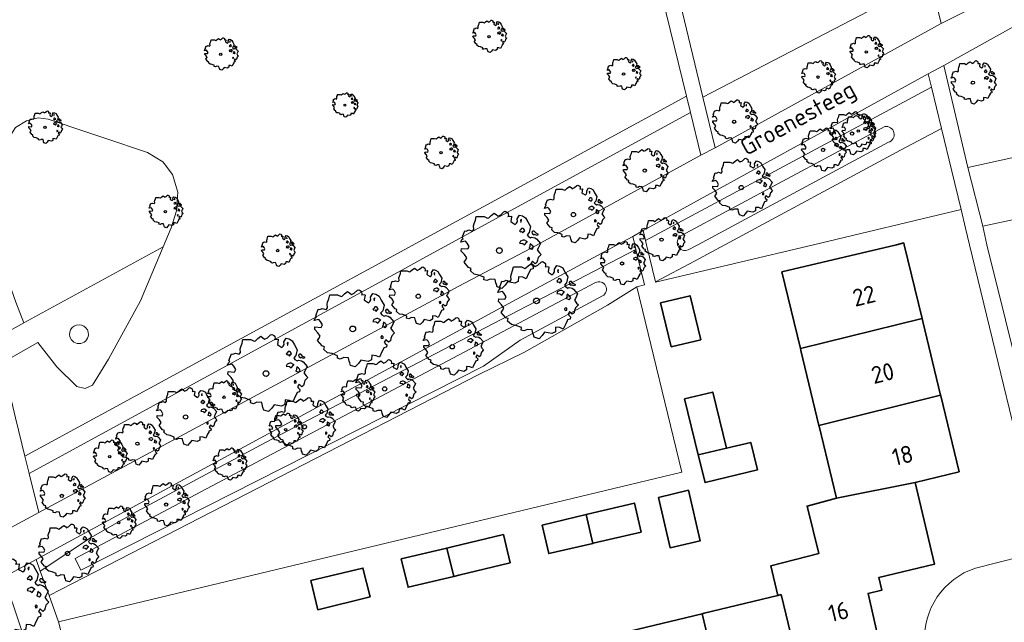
# Model space of a CAD drawing. Header units: metres. Extents: x 152391 to 157968, y 462336 to 467280.
# Tile 693 of 736: x 157218 to 157296, y 464470 to 464518. Entities that reach past the tile are written whole.
import ezdxf
from ezdxf.enums import TextEntityAlignment as Align

# ---------------------------------------------------------------- set-up
doc = ezdxf.new("R2010")
doc.units = ezdxf.units.M
doc.header["$LTSCALE"] = 0.75
doc.layers.get('0').update_dxf_attribs({"lineweight": 25})
for name, color, linetype, lineweight in [('B-GV-GR-BOOM-S', 252, 'Continuous', 25), ('B-WE-GR-BEPLANTING_CULTUUR_BODEMBEDEKKER-GV', 251, 'Continuous', 18), ('B-WE-GR-BEPLANTING_CULTUUR_BOSPLANTSOEN-GV', 251, 'Continuous', 18), ('B-WE-GR-BEPLANTING_CULTUUR_HEESTERS-GV', 251, 'Continuous', 18), ('B-WE-GR-BEPLANTING_CULTUUR_ROOS-GV', 251, 'Continuous', 18), ('B-WE-GR-GROENVOORZIENING-GV', 251, 'Continuous', 18), ('B-WE-GR-HAAG-GV', 251, 'Continuous', 13), ('B-WE-GW-TALUD_KRUIN-G', 251, 'Continuous', 18), ('B-WE-OG-BEBOUWING-GV', 6, 'Continuous', 35), ('B-WE-OG-BEBOUWING-T18', 1, 'Continuous', 18), ('B-WE-OG-TERREIN_CULTUURSCHEIDING-GV', 251, 'Continuous', 18), ('B-WE-OG-TOPOGRAFIE-T18', 1, 'Continuous', 18), ('B-WE-OG-WATER-GV', 251, 'Continuous', 18), ('B-WE-OG-WATER_SLOOT-GV', 251, 'Continuous', 18), ('B-WE-VH-VERHARDING_BETONSTRAATSTEEN-GV', 251, 'Continuous', 18), ('B-WE-VH-VERHARDING_STRAATBAKSTEEN-GV', 251, 'Continuous', 18), ('B-WE-VH-VERHARDING_TEGEL-GV', 251, 'Continuous', 18)]:
    doc.layers.add(name, color=color, linetype=linetype, lineweight=lineweight)
doc.styles.add('NLCS-ISO-M750-T18', font='NLCS-ISO.ttf', dxfattribs={"height": 1.35})

# ---------------------------------------------------------------- blocks, each defined once
blk = doc.blocks.new('SGR-BOOM_0_10')
at = {"linetype": 'Continuous'}
for p, q in [((-0.591, 0.751), (-0.572, 0.843)), ((-0.572, 0.843), (-0.375, 0.843)), ((-0.375, 0.843), (-0.29, 0.806)), ((-0.29, 0.806), (-0.264, 0.815)), ((-0.264, 0.815), (-0.205, 0.871)), ((-0.205, 0.871), (-0.127, 0.926)), ((-0.127, 0.926), (-0.075, 0.889)), ((-0.075, 0.889), (-0.035, 0.852)), ((-0.035, 0.852), (0.037, 0.889)), ((0.037, 0.889), (0.115, 0.963)), ((0.115, 0.963), (0.148, 0.973)), ((0.148, 0.973), (0.187, 0.954)), ((0.187, 0.954), (0.22, 0.926)), ((0.226, 0.862), (0.213, 0.843)), ((0.213, 0.843), (0.298, 0.852)), ((0.22, 0.926), (0.226, 0.862)), ((0.305, 0.834), (0.285, 0.723)), ((0.298, 0.852), (0.305, 0.834)), ((0.442, 0.788), (0.501, 0.88)), ((0.449, 0.723), (0.442, 0.788)), ((0.501, 0.88), (0.573, 0.862)), ((0.573, 0.862), (0.652, 0.815)), ((0.652, 0.815), (0.704, 0.714)), ((-0.958, 0.206), (-0.932, 0.27)), ((-0.84, 0.233), (-0.958, 0.206)), ((-0.945, -0.016), (-0.938, 0.049)), ((-0.938, 0.049), (-0.781, 0.039)), ((-0.932, 0.27), (-0.899, 0.298)), ((-0.918, 0.326), (-0.86, 0.492)), ((-0.899, 0.298), (-0.918, 0.326)), ((-0.86, 0.492), (-0.82, 0.483)), ((-0.801, 0.187), (-0.84, 0.233)), ((-0.82, 0.483), (-0.755, 0.511)), ((-0.748, 0.104), (-0.801, 0.187)), ((-0.781, 0.039), (-0.748, 0.104)), ((-0.755, 0.511), (-0.663, 0.483)), ((-0.663, 0.483), (-0.631, 0.52)), ((-0.637, 0.612), (-0.624, 0.668)), ((-0.631, 0.52), (-0.637, 0.612)), ((-0.624, 0.668), (-0.591, 0.751)), ((0.285, 0.723), (0.318, 0.695)), ((0.318, 0.695), (0.39, 0.649)), ((0.39, 0.649), (0.423, 0.677)), ((0.423, 0.677), (0.449, 0.723)), ((0.527, 0.511), (0.501, 0.492)), ((0.501, 0.492), (0.521, 0.464)), ((0.521, 0.233), (0.501, 0.187)), ((0.501, 0.187), (0.58, 0.178)), ((0.547, 0.769), (0.521, 0.751)), ((0.521, 0.751), (0.534, 0.705)), ((0.521, 0.464), (0.553, 0.474)), ((0.593, 0.261), (0.521, 0.233)), ((0.547, 0.547), (0.527, 0.511)), ((0.534, 0.705), (0.54, 0.695)), ((0.54, 0.714), (0.547, 0.769)), ((0.58, 0.547), (0.547, 0.547)), ((0.553, 0.474), (0.58, 0.437)), ((0.606, 0.529), (0.58, 0.547)), ((0.58, 0.437), (0.606, 0.474)), ((0.58, 0.178), (0.625, 0.141)), ((0.625, 0.261), (0.593, 0.261)), ((0.632, 0.492), (0.606, 0.529)), ((0.606, 0.474), (0.632, 0.492)), ((0.684, 0.224), (0.625, 0.261)), ((0.625, 0.141), (0.678, 0.206)), ((0.678, 0.206), (0.697, 0.233)), ((0.743, 0.446), (0.691, 0.39)), ((0.691, 0.39), (0.717, 0.353)), ((0.704, 0.714), (0.776, 0.594)), ((0.717, 0.353), (0.776, 0.316)), ((0.756, 0.104), (0.737, 0.058)), ((0.806, 0.027), (0.737, 0.058)), ((0.776, 0.594), (0.743, 0.446)), ((0.763, 0.169), (0.756, 0.132)), ((0.756, 0.132), (0.756, 0.104)), ((0.802, 0.132), (0.763, 0.169)), ((0.776, 0.316), (0.809, 0.335)), ((0.828, 0.113), (0.802, 0.132)), ((0.806, 0.027), (0.848, 0.076)), ((0.828, 0.483), (0.809, 0.455)), ((0.809, 0.455), (0.822, 0.418)), ((0.809, 0.335), (0.881, 0.316)), ((0.822, 0.418), (0.861, 0.39)), ((0.867, 0.483), (0.828, 0.483)), ((0.848, 0.076), (0.828, 0.113)), ((0.861, 0.409), (0.92, 0.381)), ((0.861, 0.39), (0.867, 0.409)), ((0.913, 0.427), (0.867, 0.483)), ((0.881, 0.316), (0.92, 0.289)), ((0.972, 0.4), (0.913, 0.427)), ((0.92, 0.381), (0.972, 0.4)), ((0.92, 0.289), (1.018, 0.178)), ((0.966, 0.058), (0.939, 0.021)), ((0.939, 0.021), (0.992, -0.053)), ((1.018, 0.178), (0.966, 0.058)), ((-0.866, -0.099), (-0.945, -0.016)), ((-0.873, -0.284), (-0.84, -0.238)), ((-0.761, -0.423), (-0.873, -0.284)), ((-0.807, -0.182), (-0.866, -0.099)), ((-0.84, -0.238), (-0.807, -0.182)), ((-0.703, -0.441), (-0.761, -0.423)), ((-0.716, -0.506), (-0.703, -0.441)), ((-0.624, -0.589), (-0.716, -0.506)), ((-0.513, -0.608), (-0.624, -0.589)), ((-0.375, -0.663), (-0.513, -0.608)), ((-0.382, -0.728), (-0.375, -0.663)), ((-0.31, -0.746), (-0.382, -0.728)), ((-0.225, -0.709), (-0.31, -0.746)), ((-0.107, -0.718), (-0.225, -0.709)), ((-0.088, -0.802), (-0.107, -0.718)), ((0.468, -0.765), (0.383, -0.811)), ((0.475, -0.654), (0.468, -0.765)), ((0.58, -0.663), (0.475, -0.654)), ((0.665, -0.7), (0.58, -0.663)), ((0.724, -0.571), (0.665, -0.7)), ((0.724, -0.164), (0.697, -0.201)), ((0.697, -0.201), (0.704, -0.238)), ((0.71, -0.238), (0.75, -0.229)), ((0.75, -0.192), (0.724, -0.164)), ((0.763, -0.497), (0.724, -0.571)), ((0.75, -0.229), (0.75, -0.192)), ((0.769, -0.469), (0.763, -0.497)), ((0.835, -0.45), (0.769, -0.469)), ((0.822, -0.266), (0.782, -0.33)), ((0.782, -0.33), (0.802, -0.358)), ((0.802, -0.358), (0.841, -0.395)), ((0.887, -0.33), (0.822, -0.266)), ((0.841, -0.395), (0.835, -0.45)), ((0.933, -0.293), (0.887, -0.33)), ((0.946, -0.238), (0.933, -0.293)), ((0.966, -0.173), (0.946, -0.238)), ((1.038, -0.099), (0.966, -0.173)), ((0.992, -0.053), (1.038, -0.099)), ((-0.075, -0.839), (-0.088, -0.802)), ((-0.055, -0.903), (-0.075, -0.839)), ((0.063, -0.94), (-0.055, -0.903)), ((0.141, -0.857), (0.063, -0.94)), ((0.2, -0.774), (0.141, -0.857)), ((0.383, -0.811), (0.2, -0.774))]:
    blk.add_line(p, q, dxfattribs=at)
blk.add_circle((0, 0), 0.0711, dxfattribs=at)
blk = doc.blocks.new('SGR-BOOM_21_30')
at = {"linetype": 'Continuous'}
for p, q in [((-0.47, 1.45), (-0.365, 1.548)), ((-0.365, 1.548), (-0.226, 1.647)), ((-0.226, 1.647), (-0.133, 1.581)), ((-0.133, 1.581), (-0.063, 1.515)), ((-0.063, 1.515), (0.065, 1.581)), ((0.065, 1.581), (0.205, 1.712)), ((0.205, 1.712), (0.263, 1.729)), ((0.263, 1.729), (0.333, 1.696)), ((0.333, 1.696), (0.391, 1.647)), ((0.391, 1.647), (0.402, 1.532)), ((0.786, 1.4), (0.891, 1.565)), ((0.891, 1.565), (1.019, 1.532)), ((-1.633, 0.579), (-1.528, 0.875)), ((-1.528, 0.875), (-1.458, 0.858)), ((-1.458, 0.858), (-1.342, 0.908)), ((-1.342, 0.908), (-1.179, 0.858)), ((-1.179, 0.858), (-1.121, 0.924)), ((-1.133, 1.088), (-1.109, 1.187)), ((-1.121, 0.924), (-1.133, 1.088)), ((-1.109, 1.187), (-1.051, 1.335)), ((-1.051, 1.335), (-1.016, 1.499)), ((-1.016, 1.499), (-0.668, 1.499)), ((-0.668, 1.499), (-0.516, 1.433)), ((-0.516, 1.433), (-0.47, 1.45)), ((0.402, 1.532), (0.379, 1.499)), ((0.379, 1.499), (0.53, 1.515)), ((0.542, 1.483), (0.507, 1.285)), ((0.507, 1.285), (0.565, 1.236)), ((0.53, 1.515), (0.542, 1.483)), ((0.565, 1.236), (0.693, 1.154)), ((0.693, 1.154), (0.751, 1.203)), ((0.751, 1.203), (0.798, 1.285)), ((0.798, 1.285), (0.786, 1.4)), ((0.937, 0.908), (0.891, 0.875)), ((0.891, 0.875), (0.926, 0.825)), ((0.972, 1.368), (0.926, 1.335)), ((0.926, 1.335), (0.949, 1.253)), ((0.926, 0.825), (0.984, 0.842)), ((0.972, 0.973), (0.937, 0.908)), ((0.949, 1.253), (0.961, 1.236)), ((0.961, 1.269), (0.972, 1.368)), ((1.03, 0.973), (0.972, 0.973)), ((0.984, 0.842), (1.03, 0.776)), ((1.019, 1.532), (1.158, 1.45)), ((1.077, 0.94), (1.03, 0.973)), ((1.03, 0.776), (1.077, 0.842)), ((1.124, 0.875), (1.077, 0.94)), ((1.077, 0.842), (1.124, 0.875)), ((1.158, 1.45), (1.251, 1.269)), ((1.321, 0.793), (1.228, 0.694)), ((1.251, 1.269), (1.379, 1.055)), ((1.379, 1.055), (1.321, 0.793)), ((1.472, 0.858), (1.438, 0.809)), ((1.438, 0.809), (1.461, 0.743)), ((1.542, 0.858), (1.472, 0.858)), ((1.624, 0.76), (1.542, 0.858)), ((-1.703, 0.365), (-1.656, 0.48)), ((-1.493, 0.415), (-1.703, 0.365)), ((-1.679, -0.029), (-1.668, 0.086)), ((-1.668, 0.086), (-1.389, 0.07)), ((-1.656, 0.48), (-1.598, 0.53)), ((-1.598, 0.53), (-1.633, 0.579)), ((-1.423, 0.333), (-1.493, 0.415)), ((-1.33, 0.185), (-1.423, 0.333)), ((-1.389, 0.07), (-1.33, 0.185)), ((0.926, 0.415), (0.891, 0.333)), ((0.891, 0.333), (1.03, 0.316)), ((1.054, 0.464), (0.926, 0.415)), ((1.03, 0.316), (1.112, 0.251)), ((1.112, 0.464), (1.054, 0.464)), ((1.217, 0.398), (1.112, 0.464)), ((1.112, 0.251), (1.205, 0.365)), ((1.205, 0.365), (1.24, 0.415)), ((1.228, 0.694), (1.275, 0.628)), ((1.275, 0.628), (1.379, 0.563)), ((1.344, 0.185), (1.31, 0.103)), ((1.434, 0.049), (1.31, 0.103)), ((1.356, 0.3), (1.344, 0.234)), ((1.344, 0.234), (1.344, 0.185)), ((1.426, 0.234), (1.356, 0.3)), ((1.379, 0.563), (1.438, 0.595)), ((1.472, 0.201), (1.426, 0.234)), ((1.434, 0.049), (1.507, 0.136)), ((1.438, 0.595), (1.565, 0.563)), ((1.461, 0.743), (1.531, 0.694)), ((1.507, 0.136), (1.472, 0.201)), ((1.531, 0.727), (1.635, 0.678)), ((1.531, 0.694), (1.542, 0.727)), ((1.565, 0.563), (1.635, 0.513)), ((1.728, 0.71), (1.624, 0.76)), ((1.635, 0.678), (1.728, 0.71)), ((1.635, 0.513), (1.81, 0.316)), ((1.717, 0.103), (1.67, 0.037)), ((1.67, 0.037), (1.763, -0.094)), ((1.81, 0.316), (1.717, 0.103)), ((-1.54, -0.177), (-1.679, -0.029)), ((-1.551, -0.505), (-1.493, -0.423)), ((-1.354, -0.752), (-1.551, -0.505)), ((-1.435, -0.324), (-1.54, -0.177)), ((-1.493, -0.423), (-1.435, -0.324)), ((-1.249, -0.784), (-1.354, -0.752)), ((1.286, -0.292), (1.24, -0.357)), ((1.24, -0.357), (1.251, -0.423)), ((1.263, -0.423), (1.333, -0.407)), ((1.333, -0.341), (1.286, -0.292)), ((1.333, -0.407), (1.333, -0.341)), ((1.461, -0.472), (1.391, -0.587)), ((1.391, -0.587), (1.426, -0.637)), ((1.426, -0.637), (1.496, -0.702)), ((1.577, -0.587), (1.461, -0.472)), ((1.496, -0.702), (1.484, -0.801)), ((1.658, -0.522), (1.577, -0.587)), ((1.682, -0.423), (1.658, -0.522)), ((1.717, -0.308), (1.682, -0.423)), ((1.845, -0.177), (1.717, -0.308)), ((1.763, -0.094), (1.845, -0.177)), ((-1.272, -0.899), (-1.249, -0.784)), ((-1.109, -1.047), (-1.272, -0.899)), ((-0.912, -1.08), (-1.109, -1.047)), ((-0.668, -1.179), (-0.912, -1.08)), ((-0.679, -1.294), (-0.668, -1.179)), ((-0.551, -1.326), (-0.679, -1.294)), ((-0.4, -1.261), (-0.551, -1.326)), ((-0.191, -1.277), (-0.4, -1.261)), ((-0.156, -1.425), (-0.191, -1.277)), ((-0.133, -1.491), (-0.156, -1.425)), ((-0.098, -1.606), (-0.133, -1.491)), ((0.251, -1.524), (0.112, -1.671)), ((0.356, -1.376), (0.251, -1.524)), ((0.682, -1.441), (0.356, -1.376)), ((0.833, -1.359), (0.682, -1.441)), ((0.844, -1.162), (0.833, -1.359)), ((1.03, -1.179), (0.844, -1.162)), ((1.182, -1.244), (1.03, -1.179)), ((1.286, -1.014), (1.182, -1.244)), ((1.356, -0.883), (1.286, -1.014)), ((1.368, -0.834), (1.356, -0.883)), ((1.484, -0.801), (1.368, -0.834)), ((0.112, -1.671), (-0.098, -1.606))]:
    blk.add_line(p, q, dxfattribs=at)
blk.add_circle((0, 0), 0.126, dxfattribs=at)
blk = doc.blocks.new('SGR-BOOM_31_50')
at = {"linetype": 'Continuous'}
for p, q in [((-1.51, 1.451), (-1.479, 1.582)), ((-1.479, 1.582), (-1.402, 1.78)), ((-1.402, 1.78), (-1.355, 1.999)), ((-1.355, 1.999), (-0.89, 1.999)), ((-0.89, 1.999), (-0.688, 1.911)), ((-0.688, 1.911), (-0.626, 1.933)), ((-0.626, 1.933), (-0.487, 2.064)), ((-0.487, 2.064), (-0.301, 2.196)), ((-0.301, 2.196), (-0.177, 2.108)), ((-0.177, 2.108), (-0.084, 2.02)), ((-0.084, 2.02), (0.087, 2.108)), ((0.087, 2.108), (0.273, 2.283)), ((0.273, 2.283), (0.351, 2.305)), ((0.351, 2.305), (0.444, 2.261)), ((0.444, 2.261), (0.521, 2.196)), ((0.537, 2.042), (0.506, 1.999)), ((0.506, 1.999), (0.707, 2.02)), ((0.521, 2.196), (0.537, 2.042)), ((0.723, 1.977), (0.676, 1.714)), ((0.676, 1.714), (0.754, 1.648)), ((0.707, 2.02), (0.723, 1.977)), ((0.754, 1.648), (0.924, 1.539)), ((0.924, 1.539), (1.002, 1.604)), ((1.002, 1.604), (1.064, 1.714)), ((1.048, 1.867), (1.188, 2.086)), ((1.064, 1.714), (1.048, 1.867)), ((1.188, 2.086), (1.358, 2.042)), ((1.296, 1.823), (1.234, 1.78)), ((1.234, 1.78), (1.265, 1.67)), ((1.265, 1.67), (1.281, 1.648)), ((1.281, 1.692), (1.296, 1.823)), ((1.358, 2.042), (1.545, 1.933)), ((1.545, 1.933), (1.669, 1.692)), ((1.669, 1.692), (1.839, 1.407)), ((-2.177, 0.772), (-2.038, 1.166)), ((-2.131, 0.706), (-2.177, 0.772)), ((-2.038, 1.166), (-1.944, 1.144)), ((-1.944, 1.144), (-1.789, 1.21)), ((-1.789, 1.21), (-1.572, 1.144)), ((-1.572, 1.144), (-1.495, 1.232)), ((-1.495, 1.232), (-1.51, 1.451)), ((1.25, 1.21), (1.188, 1.166)), ((1.188, 1.166), (1.234, 1.101)), ((1.234, 1.101), (1.312, 1.122)), ((1.296, 1.298), (1.25, 1.21)), ((1.374, 1.298), (1.296, 1.298)), ((1.312, 1.122), (1.374, 1.035)), ((1.436, 1.254), (1.374, 1.298)), ((1.374, 1.035), (1.436, 1.122)), ((1.498, 1.166), (1.436, 1.254)), ((1.436, 1.122), (1.498, 1.166)), ((1.762, 1.057), (1.638, 0.925)), ((1.638, 0.925), (1.7, 0.838)), ((1.7, 0.838), (1.839, 0.75)), ((1.839, 1.407), (1.762, 1.057)), ((1.839, 0.75), (1.917, 0.794)), ((1.963, 1.144), (1.917, 1.079)), ((1.917, 1.079), (1.948, 0.991)), ((1.917, 0.794), (2.087, 0.75)), ((1.948, 0.991), (2.041, 0.925)), ((2.056, 1.144), (1.963, 1.144)), ((2.041, 0.969), (2.18, 0.903)), ((2.041, 0.925), (2.056, 0.969)), ((2.165, 1.013), (2.056, 1.144)), ((2.304, 0.947), (2.165, 1.013)), ((2.18, 0.903), (2.304, 0.947)), ((-2.27, 0.487), (-2.208, 0.641)), ((-1.991, 0.553), (-2.27, 0.487)), ((-2.239, -0.038), (-2.224, 0.115)), ((-2.224, 0.115), (-1.851, 0.093)), ((-2.208, 0.641), (-2.131, 0.706)), ((-1.898, 0.444), (-1.991, 0.553)), ((-1.774, 0.246), (-1.898, 0.444)), ((-1.851, 0.093), (-1.774, 0.246)), ((1.234, 0.553), (1.188, 0.444)), ((1.188, 0.444), (1.374, 0.422)), ((1.405, 0.619), (1.234, 0.553)), ((1.374, 0.422), (1.483, 0.334)), ((1.483, 0.619), (1.405, 0.619)), ((1.622, 0.531), (1.483, 0.619)), ((1.483, 0.334), (1.607, 0.487)), ((1.607, 0.487), (1.653, 0.553)), ((1.793, 0.246), (1.746, 0.137)), ((1.911, 0.065), (1.746, 0.137)), ((1.808, 0.4), (1.793, 0.312)), ((1.793, 0.312), (1.793, 0.246)), ((1.901, 0.312), (1.808, 0.4)), ((1.963, 0.268), (1.901, 0.312)), ((1.911, 0.065), (2.01, 0.181)), ((2.01, 0.181), (1.963, 0.268)), ((2.087, 0.75), (2.18, 0.684)), ((2.18, 0.684), (2.413, 0.422)), ((2.289, 0.137), (2.227, 0.049)), ((2.227, 0.049), (2.351, -0.126)), ((2.413, 0.422), (2.289, 0.137)), ((-2.053, -0.235), (-2.239, -0.038)), ((-2.069, -0.673), (-1.991, -0.564)), ((-1.805, -1.002), (-2.069, -0.673)), ((-1.913, -0.433), (-2.053, -0.235)), ((-1.991, -0.564), (-1.913, -0.433)), ((1.715, -0.389), (1.653, -0.476)), ((1.653, -0.476), (1.669, -0.564)), ((1.684, -0.564), (1.777, -0.542)), ((1.777, -0.454), (1.715, -0.389)), ((1.777, -0.542), (1.777, -0.454)), ((1.948, -0.63), (1.855, -0.783)), ((2.103, -0.783), (1.948, -0.63)), ((2.211, -0.695), (2.103, -0.783)), ((2.242, -0.564), (2.211, -0.695)), ((2.289, -0.411), (2.242, -0.564)), ((2.459, -0.235), (2.289, -0.411)), ((2.351, -0.126), (2.459, -0.235)), ((-1.665, -1.046), (-1.805, -1.002)), ((-1.696, -1.199), (-1.665, -1.046)), ((-1.479, -1.396), (-1.696, -1.199)), ((-1.216, -1.44), (-1.479, -1.396)), ((-0.89, -1.571), (-1.216, -1.44)), ((1.715, -1.352), (1.576, -1.659)), ((1.808, -1.177), (1.715, -1.352)), ((1.824, -1.112), (1.808, -1.177)), ((1.979, -1.068), (1.824, -1.112)), ((1.855, -0.783), (1.901, -0.849)), ((1.901, -0.849), (1.994, -0.936)), ((1.994, -0.936), (1.979, -1.068)), ((-0.906, -1.725), (-0.89, -1.571)), ((-0.735, -1.769), (-0.906, -1.725)), ((-0.533, -1.681), (-0.735, -1.769)), ((-0.254, -1.703), (-0.533, -1.681)), ((-0.208, -1.9), (-0.254, -1.703)), ((-0.177, -1.988), (-0.208, -1.9)), ((-0.13, -2.141), (-0.177, -1.988)), ((0.149, -2.229), (-0.13, -2.141)), ((0.335, -2.031), (0.149, -2.229)), ((0.475, -1.834), (0.335, -2.031)), ((0.909, -1.922), (0.475, -1.834)), ((1.11, -1.812), (0.909, -1.922)), ((1.126, -1.55), (1.11, -1.812)), ((1.374, -1.571), (1.126, -1.55)), ((1.576, -1.659), (1.374, -1.571))]:
    blk.add_line(p, q, dxfattribs=at)
blk.add_circle((0, 0), 0.169, dxfattribs=at)
blk = doc.blocks.new('SGR-BOOM_50_100')
at = {"linetype": 'Continuous'}
for p, q in [((-1.972, 2.11), (-1.869, 2.373)), ((-1.869, 2.373), (-1.807, 2.665)), ((-1.807, 2.665), (-1.187, 2.665)), ((-1.187, 2.665), (-0.918, 2.548)), ((-0.918, 2.548), (-0.835, 2.577)), ((-0.835, 2.577), (-0.649, 2.752)), ((-0.649, 2.752), (-0.401, 2.928)), ((-0.401, 2.928), (-0.236, 2.811)), ((-0.236, 2.811), (-0.112, 2.694)), ((-0.112, 2.694), (0.116, 2.811)), ((0.116, 2.811), (0.364, 3.044)), ((0.364, 3.044), (0.467, 3.074)), ((0.467, 3.074), (0.591, 3.015)), ((0.591, 3.015), (0.695, 2.928)), ((0.715, 2.723), (0.674, 2.665)), ((0.674, 2.665), (0.943, 2.694)), ((0.695, 2.928), (0.715, 2.723)), ((0.964, 2.636), (0.902, 2.285)), ((0.943, 2.694), (0.964, 2.636)), ((1.398, 2.49), (1.584, 2.782)), ((1.418, 2.285), (1.398, 2.49)), ((1.584, 2.782), (1.811, 2.723)), ((1.729, 2.431), (1.646, 2.373)), ((1.646, 2.373), (1.687, 2.227)), ((1.708, 2.256), (1.729, 2.431)), ((1.811, 2.723), (2.059, 2.577)), ((2.059, 2.577), (2.225, 2.256)), ((-2.903, 1.029), (-2.717, 1.555)), ((-2.717, 1.555), (-2.593, 1.526)), ((-2.593, 1.526), (-2.386, 1.613)), ((-2.386, 1.613), (-2.096, 1.526)), ((-2.096, 1.526), (-1.993, 1.643)), ((-2.014, 1.935), (-1.972, 2.11)), ((-1.993, 1.643), (-2.014, 1.935)), ((0.902, 2.285), (1.005, 2.198)), ((1.005, 2.198), (1.232, 2.052)), ((1.232, 2.052), (1.336, 2.139)), ((1.336, 2.139), (1.418, 2.285)), ((1.667, 1.613), (1.584, 1.555)), ((1.584, 1.555), (1.646, 1.467)), ((1.729, 1.73), (1.667, 1.613)), ((1.687, 2.227), (1.708, 2.198)), ((1.832, 1.73), (1.729, 1.73)), ((1.915, 1.672), (1.832, 1.73)), ((1.997, 1.555), (1.915, 1.672)), ((1.915, 1.497), (1.997, 1.555)), ((2.225, 2.256), (2.452, 1.876)), ((2.452, 1.876), (2.349, 1.409)), ((-3.027, 0.65), (-2.944, 0.854)), ((-2.944, 0.854), (-2.841, 0.942)), ((-2.841, 0.942), (-2.903, 1.029)), ((1.646, 1.467), (1.749, 1.497)), ((1.873, 0.825), (1.646, 0.737)), ((1.749, 1.497), (1.832, 1.38)), ((1.832, 1.38), (1.915, 1.497)), ((1.977, 0.825), (1.873, 0.825)), ((2.163, 0.708), (1.977, 0.825)), ((2.349, 1.409), (2.183, 1.234)), ((2.183, 1.234), (2.266, 1.117)), ((2.266, 1.117), (2.452, 1)), ((2.452, 1), (2.556, 1.059)), ((2.618, 1.526), (2.556, 1.438)), ((2.556, 1.438), (2.597, 1.321)), ((2.556, 1.059), (2.783, 1)), ((2.597, 1.321), (2.721, 1.234)), ((2.742, 1.526), (2.618, 1.526)), ((2.721, 1.292), (2.907, 1.205)), ((2.721, 1.234), (2.742, 1.292)), ((2.886, 1.351), (2.742, 1.526)), ((2.783, 1), (2.907, 0.913)), ((3.072, 1.263), (2.886, 1.351)), ((2.907, 1.205), (3.072, 1.263)), ((2.907, 0.913), (3.217, 0.562)), ((-2.655, 0.737), (-3.027, 0.65)), ((-2.985, -0.051), (-2.965, 0.153)), ((-2.965, 0.153), (-2.469, 0.124)), ((-2.531, 0.591), (-2.655, 0.737)), ((-2.365, 0.329), (-2.531, 0.591)), ((-2.469, 0.124), (-2.365, 0.329)), ((1.646, 0.737), (1.584, 0.591)), ((1.584, 0.591), (1.832, 0.562)), ((1.832, 0.562), (1.977, 0.445)), ((1.977, 0.445), (2.142, 0.65)), ((2.142, 0.65), (2.204, 0.737)), ((2.39, 0.329), (2.328, 0.183)), ((2.549, 0.087), (2.328, 0.183)), ((2.411, 0.533), (2.39, 0.416)), ((2.39, 0.416), (2.39, 0.329)), ((2.535, 0.416), (2.411, 0.533)), ((2.618, 0.358), (2.535, 0.416)), ((2.549, 0.087), (2.68, 0.241)), ((2.68, 0.241), (2.618, 0.358)), ((3.052, 0.183), (2.969, 0.066)), ((2.969, 0.066), (3.135, -0.168)), ((3.217, 0.562), (3.052, 0.183)), ((-2.737, -0.314), (-2.985, -0.051)), ((-2.758, -0.898), (-2.655, -0.752)), ((-2.551, -0.577), (-2.737, -0.314)), ((-2.655, -0.752), (-2.551, -0.577)), ((2.287, -0.518), (2.204, -0.635)), ((2.204, -0.635), (2.225, -0.752)), ((2.245, -0.752), (2.37, -0.723)), ((2.37, -0.606), (2.287, -0.518)), ((2.37, -0.723), (2.37, -0.606)), ((2.99, -0.752), (2.948, -0.927)), ((3.052, -0.548), (2.99, -0.752)), ((3.279, -0.314), (3.052, -0.548)), ((3.135, -0.168), (3.279, -0.314)), ((-2.407, -1.336), (-2.758, -0.898)), ((-2.22, -1.394), (-2.407, -1.336)), ((-2.262, -1.599), (-2.22, -1.394)), ((2.432, -1.482), (2.411, -1.57)), ((2.638, -1.424), (2.432, -1.482)), ((2.597, -0.84), (2.473, -1.044)), ((2.473, -1.044), (2.535, -1.132)), ((2.535, -1.132), (2.659, -1.248)), ((2.804, -1.044), (2.597, -0.84)), ((2.659, -1.248), (2.638, -1.424)), ((2.948, -0.927), (2.804, -1.044)), ((-1.972, -1.862), (-2.262, -1.599)), ((-1.621, -1.92), (-1.972, -1.862)), ((-1.187, -2.095), (-1.621, -1.92)), ((-1.207, -2.3), (-1.187, -2.095)), ((-0.98, -2.358), (-1.207, -2.3)), ((-0.711, -2.241), (-0.98, -2.358)), ((-0.339, -2.271), (-0.711, -2.241)), ((-0.277, -2.533), (-0.339, -2.271)), ((1.501, -2.066), (1.48, -2.417)), ((1.832, -2.095), (1.501, -2.066)), ((2.101, -2.212), (1.832, -2.095)), ((2.287, -1.803), (2.101, -2.212)), ((2.411, -1.57), (2.287, -1.803)), ((-0.236, -2.65), (-0.277, -2.533)), ((-0.174, -2.855), (-0.236, -2.65)), ((0.199, -2.971), (-0.174, -2.855)), ((0.447, -2.709), (0.199, -2.971)), ((0.633, -2.446), (0.447, -2.709)), ((1.212, -2.563), (0.633, -2.446)), ((1.48, -2.417), (1.212, -2.563))]:
    blk.add_line(p, q, dxfattribs=at)
blk.add_circle((0, 0), 0.225, dxfattribs=at)
blk = doc.blocks.new('SGR-BOOM_0_20')
at = {"linetype": 'Continuous'}
for p, q in [((-0.85, 0.816), (-0.832, 0.89)), ((-0.841, 0.693), (-0.85, 0.816)), ((-0.832, 0.89), (-0.788, 1.001)), ((-0.788, 1.001), (-0.762, 1.124)), ((-0.762, 1.124), (-0.501, 1.124)), ((-0.501, 1.124), (-0.387, 1.075)), ((-0.387, 1.075), (-0.352, 1.087)), ((-0.352, 1.087), (-0.274, 1.161)), ((-0.274, 1.161), (-0.169, 1.235)), ((-0.169, 1.235), (-0.099, 1.186)), ((-0.099, 1.186), (-0.047, 1.137)), ((-0.047, 1.137), (0.049, 1.186)), ((0.049, 1.186), (0.154, 1.284)), ((0.154, 1.284), (0.197, 1.297)), ((0.197, 1.297), (0.25, 1.272)), ((0.25, 1.272), (0.293, 1.235)), ((0.302, 1.149), (0.284, 1.124)), ((0.284, 1.124), (0.398, 1.137)), ((0.293, 1.235), (0.302, 1.149)), ((0.407, 1.112), (0.38, 0.964)), ((0.38, 0.964), (0.424, 0.927)), ((0.398, 1.137), (0.407, 1.112)), ((0.424, 0.927), (0.52, 0.865)), ((0.52, 0.865), (0.564, 0.902)), ((0.564, 0.902), (0.598, 0.964)), ((0.59, 1.05), (0.668, 1.173)), ((0.598, 0.964), (0.59, 1.05)), ((0.668, 1.173), (0.764, 1.149)), ((0.729, 1.026), (0.694, 1.001)), ((0.694, 1.001), (0.712, 0.939)), ((0.712, 0.939), (0.721, 0.927)), ((0.721, 0.952), (0.729, 1.026)), ((0.764, 1.149), (0.869, 1.087)), ((0.869, 1.087), (0.939, 0.952)), ((0.939, 0.952), (1.035, 0.792)), ((1.035, 0.792), (0.991, 0.594)), ((-1.277, 0.274), (-1.242, 0.36)), ((-1.12, 0.311), (-1.277, 0.274)), ((-1.259, -0.022), (-1.251, 0.065)), ((-1.251, 0.065), (-1.041, 0.052)), ((-1.242, 0.36), (-1.198, 0.397)), ((-1.225, 0.434), (-1.146, 0.656)), ((-1.198, 0.397), (-1.225, 0.434)), ((-1.146, 0.656), (-1.094, 0.644)), ((-1.068, 0.249), (-1.12, 0.311)), ((-1.094, 0.644), (-1.007, 0.681)), ((-0.998, 0.139), (-1.068, 0.249)), ((-1.041, 0.052), (-0.998, 0.139)), ((-1.007, 0.681), (-0.884, 0.644)), ((-0.884, 0.644), (-0.841, 0.693)), ((0.703, 0.681), (0.668, 0.656)), ((0.668, 0.656), (0.694, 0.619)), ((0.694, 0.311), (0.668, 0.249)), ((0.668, 0.249), (0.773, 0.237)), ((0.694, 0.619), (0.738, 0.631)), ((0.79, 0.348), (0.694, 0.311)), ((0.729, 0.73), (0.703, 0.681)), ((0.773, 0.73), (0.729, 0.73)), ((0.738, 0.631), (0.773, 0.582)), ((0.808, 0.705), (0.773, 0.73)), ((0.773, 0.582), (0.808, 0.631)), ((0.773, 0.237), (0.834, 0.188)), ((0.834, 0.348), (0.79, 0.348)), ((0.843, 0.656), (0.808, 0.705)), ((0.808, 0.631), (0.843, 0.656)), ((0.912, 0.299), (0.834, 0.348)), ((0.834, 0.188), (0.904, 0.274)), ((0.904, 0.274), (0.93, 0.311)), ((0.991, 0.594), (0.921, 0.521)), ((0.921, 0.521), (0.956, 0.471)), ((0.956, 0.471), (1.035, 0.422)), ((1.008, 0.139), (0.982, 0.077)), ((1.075, 0.037), (0.982, 0.077)), ((1.017, 0.225), (1.008, 0.176)), ((1.008, 0.176), (1.008, 0.139)), ((1.069, 0.176), (1.017, 0.225)), ((1.035, 0.422), (1.078, 0.447)), ((1.104, 0.151), (1.069, 0.176)), ((1.075, 0.037), (1.13, 0.102)), ((1.104, 0.644), (1.078, 0.607)), ((1.078, 0.607), (1.096, 0.557)), ((1.078, 0.447), (1.174, 0.422)), ((1.096, 0.557), (1.148, 0.521)), ((1.157, 0.644), (1.104, 0.644)), ((1.13, 0.102), (1.104, 0.151)), ((1.148, 0.545), (1.226, 0.508)), ((1.148, 0.521), (1.157, 0.545)), ((1.218, 0.57), (1.157, 0.644)), ((1.174, 0.422), (1.226, 0.385)), ((1.296, 0.533), (1.218, 0.57)), ((1.226, 0.508), (1.296, 0.533)), ((1.226, 0.385), (1.357, 0.237)), ((1.287, 0.077), (1.253, 0.028)), ((1.253, 0.028), (1.322, -0.071)), ((1.357, 0.237), (1.287, 0.077)), ((-1.155, -0.132), (-1.259, -0.022)), ((-1.164, -0.379), (-1.12, -0.317)), ((-1.015, -0.564), (-1.164, -0.379)), ((-1.076, -0.243), (-1.155, -0.132)), ((-1.12, -0.317), (-1.076, -0.243)), ((-0.937, -0.588), (-1.015, -0.564)), ((-0.954, -0.675), (-0.937, -0.588)), ((-0.832, -0.785), (-0.954, -0.675)), ((0.965, -0.761), (0.886, -0.933)), ((0.965, -0.219), (0.93, -0.268)), ((0.93, -0.268), (0.939, -0.317)), ((0.947, -0.317), (1, -0.305)), ((1, -0.256), (0.965, -0.219)), ((1.017, -0.662), (0.965, -0.761)), ((1, -0.305), (1, -0.256)), ((1.026, -0.625), (1.017, -0.662)), ((1.113, -0.601), (1.026, -0.625)), ((1.096, -0.354), (1.043, -0.44)), ((1.043, -0.44), (1.069, -0.477)), ((1.069, -0.477), (1.122, -0.527)), ((1.183, -0.44), (1.096, -0.354)), ((1.122, -0.527), (1.113, -0.601)), ((1.244, -0.391), (1.183, -0.44)), ((1.261, -0.317), (1.244, -0.391)), ((1.287, -0.231), (1.261, -0.317)), ((1.383, -0.132), (1.287, -0.231)), ((1.322, -0.071), (1.383, -0.132)), ((-0.684, -0.81), (-0.832, -0.785)), ((-0.501, -0.884), (-0.684, -0.81)), ((-0.509, -0.97), (-0.501, -0.884)), ((-0.413, -0.995), (-0.509, -0.97)), ((-0.3, -0.946), (-0.413, -0.995)), ((-0.143, -0.958), (-0.3, -0.946)), ((-0.117, -1.069), (-0.143, -0.958)), ((-0.099, -1.118), (-0.117, -1.069)), ((-0.073, -1.204), (-0.099, -1.118)), ((0.084, -1.254), (-0.073, -1.204)), ((0.188, -1.143), (0.084, -1.254)), ((0.267, -1.032), (0.188, -1.143)), ((0.511, -1.081), (0.267, -1.032)), ((0.625, -1.019), (0.511, -1.081)), ((0.633, -0.872), (0.625, -1.019)), ((0.773, -0.884), (0.633, -0.872)), ((0.886, -0.933), (0.773, -0.884))]:
    blk.add_line(p, q, dxfattribs=at)
blk.add_circle((0, 0), 0.0948, dxfattribs=at)

msp = doc.modelspace()

# ---------------------------------------------------------------- linework, layer by layer
at = {"layer": 'B-WE-GR-BEPLANTING_CULTUUR_BODEMBEDEKKER-GV'}
msp.add_lwpolyline([(157289.026, 464523.839), (157284.581, 464522.692), (157279.099, 464521.646), (157277.657, 464520.672), (157270.184, 464518.848), (157271.949, 464511.569), (157289.756, 464520.833)], close=True, dxfattribs=at)
at = {"layer": 'B-WE-GR-BEPLANTING_CULTUUR_BOSPLANTSOEN-GV'}
for points in [[(157290.823, 464514.055), (157292.707, 464506.052), (157310.409, 464509.935), (157311.529, 464505.239), (157312.779, 464500), (157313.816, 464495.734), (157300.813, 464492.461), (157300.512, 464492.385), (157302.38, 464484.613), (157308.356, 464481.97), (157316.977, 464484.283), (157324.126, 464490.381), (157326.229, 464495.848), (157326.86, 464504.68), (157324.547, 464510.148), (157320.131, 464518.769), (157317.617, 464528.854), (157316.244, 464528.242)], [(157292.177, 464502.75), (157291.445, 464505.775), (157290.635, 464509.117), (157287.434, 464507.399), (157273.652, 464500), (157271.271, 464498.723), (157268.224, 464497.087), (157268.232, 464497.055), (157280.62, 464500)], [(157221.447, 464470.445), (157270.286, 464482.179), (157266.762, 464496.707), (157264.472, 464495.252), (157257.966, 464491.584), (157254.32, 464489.816), (157223.458, 464473.921), (157220.705, 464472.503)]]:
    msp.add_lwpolyline(points, close=True, dxfattribs=at)
at = {"layer": 'B-WE-GR-BEPLANTING_CULTUUR_HEESTERS-GV'}
for points in [[(157223.78, 464492.943, 1.059495), (157222.301, 464492.956)], [(157222.301, 464492.956, 0.94455), (157223.78, 464492.943)]]:
    msp.add_lwpolyline(points, format="xyb", dxfattribs=at)
at = {"layer": 'B-WE-GR-BEPLANTING_CULTUUR_ROOS-GV'}
msp.add_lwpolyline([(157218.729, 464493.868), (157229.652, 464499.845), (157230.267, 464501.337), (157230.677, 464502.655), (157230.794, 464504.118), (157230.384, 464505.494), (157229.722, 464506.36), (157229.623, 464506.489), (157228.423, 464507.22), (157225.002, 464508.377), (157223.654, 464508.833), (157220.637, 464509.854), (157219.847, 464509.942), (157218.94, 464509.708), (157218.061, 464509.181), (157217.388, 464508.127), (157217.008, 464506.605), (157216.656, 464504.381), (157216.656, 464501.922), (157216.949, 464499.376), (157217.388, 464497.502), (157218.09, 464495.512)], close=True, dxfattribs=at)
at = {"layer": 'B-WE-GR-GROENVOORZIENING-GV'}
msp.add_lwpolyline([(157218.811, 464483.435), (157219.143, 464482.072), (157248.587, 464498.148), (157250.224, 464499.042), (157270.973, 464510.371), (157270.663, 464511.644), (157248.822, 464499.762), (157247.154, 464498.855)], close=True, dxfattribs=at)
at = {"layer": 'B-WE-GR-HAAG-GV'}
msp.add_lwpolyline([(157218.811, 464483.435), (157219.143, 464482.072), (157248.587, 464498.148), (157250.224, 464499.042), (157270.973, 464510.371), (157270.663, 464511.644), (157248.822, 464499.762), (157247.154, 464498.855)], close=True, dxfattribs=at)
at = {"layer": 'B-WE-GW-TALUD_KRUIN-G'}
for points in [[(157267.445, 464500.331), (157289.85, 464512.358)], [(157220.012, 464474.426), (157223.937, 464477.026), (157227.575, 464479.089), (157237.663, 464484.504), (157249.01, 464490.428), (157266.689, 464499.626)]]:
    msp.add_lwpolyline(points, dxfattribs=at)
at = {"layer": 'B-WE-OG-BEBOUWING-GV'}
for points in [[(157278.124, 464497.865), (157279.582, 464491.856), (157289.114, 464494.218), (157287.715, 464500), (157287.682, 464500.137), (157287.105, 464500)], [(157269.449, 464491.993), (157271.768, 464492.551), (157270.938, 464496.004), (157268.619, 464495.446)], [(157281.04, 464485.842), (157290.567, 464488.21), (157289.168, 464493.994), (157289.114, 464494.218), (157279.582, 464491.856), (157279.619, 464491.702)], [(157271.58, 464483.522), (157273.794, 464484.048), (157272.716, 464488.452), (157270.507, 464487.911)], [(157288.57, 464481.363), (157292.017, 464482.215), (157290.578, 464488.163), (157290.567, 464488.21), (157281.04, 464485.842), (157281.058, 464485.768), (157282.422, 464480.143)], [(157273.794, 464484.048), (157271.58, 464483.522), (157271.6, 464483.442), (157272.111, 464481.356), (157276.221, 464482.361), (157275.694, 464484.513)], [(157279.566, 464466.417), (157285.975, 464467.936), (157284.888, 464472.679), (157285.964, 464472.925), (157285.732, 464473.932), (157290.084, 464474.961), (157288.57, 464481.363), (157282.422, 464480.143), (157280.107, 464479.512), (157281.019, 464475.793), (157277.273, 464474.842), (157277.827, 464472.521), (157278.069, 464472.58)], [(157268.456, 464480.198), (157269.371, 464476.256), (157271.73, 464476.804), (157270.811, 464480.762)], [(157263.319, 464476.598), (157263.351, 464476.605), (157267.099, 464477.479), (157266.57, 464479.747), (157262.889, 464478.873), (157262.787, 464478.848)], [(157263.319, 464476.598), (157262.787, 464478.848), (157259.34, 464478.017), (157259.859, 464475.79)], [(157251.872, 464476.232), (157252.408, 464474.004), (157252.814, 464474.101), (157256.833, 464475.06), (157256.302, 464477.29), (157252.29, 464476.332)], [(157252.408, 464474.004), (157251.872, 464476.232), (157248.299, 464475.374), (157248.83, 464473.15)], [(157241.201, 464473.676), (157241.764, 464471.389), (157245.857, 464472.399), (157245.301, 464474.657)], [(157271.879, 464471.076), (157274.178, 464461.458), (157274.327, 464461.494), (157280.329, 464462.96), (157279.566, 464466.417), (157278.069, 464472.58), (157277.827, 464472.521), (157272.048, 464471.117)], [(157274.178, 464461.458), (157271.879, 464471.076), (157266.222, 464469.702), (157266.007, 464469.65), (157268.368, 464460.039), (157268.544, 464460.082)]]:
    msp.add_lwpolyline(points, close=True, dxfattribs=at)
at = {"layer": 'B-WE-OG-TERREIN_CULTUURSCHEIDING-GV'}
for points in [[(157218.077, 464486.446), (157218.811, 464483.435), (157247.154, 464498.855), (157248.822, 464499.762), (157270.663, 464511.644), (157268.421, 464520.85)], [(157211.468, 464513.519), (157214.772, 464500), (157216.557, 464492.68), (157218.729, 464493.868)], [(157218.061, 464509.181), (157218.94, 464509.708), (157219.847, 464509.942), (157220.637, 464509.854), (157223.654, 464508.833), (157225.002, 464508.377), (157228.423, 464507.22), (157229.623, 464506.489), (157229.722, 464506.36), (157230.384, 464505.494), (157230.794, 464504.118), (157230.677, 464502.655), (157230.267, 464501.337), (157229.652, 464499.845), (157227.866, 464495.601), (157225.349, 464491.034), (157224.09, 464488.986), (157223.534, 464488.722), (157222.861, 464488.898), (157221.309, 464490.42), (157219.817, 464492.351), (157217.027, 464490.753)], [(157218.729, 464493.868), (157218.09, 464495.512)]]:
    msp.add_lwpolyline(points, dxfattribs=at)
for points in [[(157272.912, 464507.597), (157290.607, 464517.329), (157289.756, 464520.833), (157271.949, 464511.569)], [(157267.258, 464501.108), (157267.445, 464500.331), (157289.85, 464512.358), (157289.596, 464513.407)], [(157219.143, 464482.072), (157219.886, 464479.024), (157241.428, 464490.619), (157251.422, 464495.998), (157252.76, 464496.729), (157258.974, 464500), (157258.951, 464500), (157271.79, 464507.016), (157270.973, 464510.371), (157250.224, 464499.042), (157248.587, 464498.148)], [(157219.686, 464475.332), (157220.012, 464474.426), (157223.937, 464477.026), (157227.575, 464479.089), (157237.663, 464484.504), (157249.01, 464490.428), (157266.689, 464499.626), (157266.599, 464500), (157266.437, 464500.656), (157265.216, 464500), (157242.898, 464487.908)]]:
    msp.add_lwpolyline(points, close=True, dxfattribs=at)
at = {"layer": 'B-WE-OG-WATER-GV'}
for points in [[(157286.202, 464509.267), (157270.218, 464500.685)], [(157270.798, 464499.604), (157271.538, 464500), (157286.486, 464508.027)], [(157269.942, 464500), (157270.001, 464499.875)], [(157263.517, 464497.029), (157222.755, 464475.41), (157223.186, 464474.496), (157254.733, 464490.477), (157257.616, 464492.525), (157264.074, 464495.992)]]:
    msp.add_lwpolyline(points, dxfattribs=at)
for points in [[(157286.486, 464508.027, 0.916097), (157286.202, 464509.267)], [(157270.218, 464500.685, 0.329897), (157269.942, 464500)], [(157270.001, 464499.875, 0.412466), (157270.798, 464499.604)], [(157264.074, 464495.992, 1), (157263.517, 464497.029)]]:
    msp.add_lwpolyline(points, format="xyb", dxfattribs=at)
at = {"layer": 'B-WE-OG-WATER_SLOOT-GV'}
for points in [[(157267.445, 464500.331), (157267.524, 464500), (157268.224, 464497.087), (157271.271, 464498.723), (157273.652, 464500), (157287.434, 464507.399), (157290.635, 464509.117), (157289.85, 464512.358)], [(157220.012, 464474.426), (157220.705, 464472.503), (157223.458, 464473.921), (157254.32, 464489.816), (157257.966, 464491.584), (157264.472, 464495.252), (157266.762, 464496.707), (157267.357, 464496.847), (157266.689, 464499.626), (157249.01, 464490.428), (157237.663, 464484.504), (157227.575, 464479.089), (157223.937, 464477.026)]]:
    msp.add_lwpolyline(points, close=True, dxfattribs=at)
for points in [[(157270.218, 464500.685), (157286.202, 464509.267)], [(157286.486, 464508.027), (157271.538, 464500), (157270.798, 464499.604)], [(157270.001, 464499.875), (157269.942, 464500)], [(157264.074, 464495.992), (157257.616, 464492.525), (157254.733, 464490.477), (157223.186, 464474.496), (157222.755, 464475.41), (157263.517, 464497.029)]]:
    msp.add_lwpolyline(points, dxfattribs=at)
for points in [[(157286.202, 464509.267, -0.916097), (157286.486, 464508.027)], [(157269.942, 464500, -0.329897), (157270.218, 464500.685)], [(157270.798, 464499.604, -0.412466), (157270.001, 464499.875)], [(157263.517, 464497.029, -1), (157264.074, 464495.992)]]:
    msp.add_lwpolyline(points, format="xyb", dxfattribs=at)
at = {"layer": 'B-WE-VH-VERHARDING_BETONSTRAATSTEEN-GV'}
for points in [[(157298.653, 464476.02), (157300.068, 464476.378), (157294.206, 464500.001), (157293.877, 464501.463), (157292.707, 464506.052), (157290.823, 464514.055), (157289.596, 464513.407), (157289.85, 464512.358), (157290.635, 464509.117), (157291.445, 464505.775), (157292.177, 464502.75), (157292.526, 464501.311), (157292.844, 464500)], [(157292.707, 464506.052), (157293.877, 464501.463), (157311.529, 464505.239), (157310.409, 464509.935)], [(157293.877, 464501.463), (157294.206, 464500.001), (157300.068, 464476.378), (157304.145, 464477.272), (157302.38, 464484.613), (157300.512, 464492.385), (157300.813, 464492.461), (157299.695, 464497.036), (157312.103, 464500.001), (157312.779, 464500), (157311.529, 464505.239)], [(157218.729, 464493.868), (157216.557, 464492.68), (157217.027, 464490.753), (157219.817, 464492.351), (157221.309, 464490.42), (157222.861, 464488.898), (157223.534, 464488.722), (157224.09, 464488.986), (157225.349, 464491.034), (157227.866, 464495.601), (157229.652, 464499.845)]]:
    msp.add_lwpolyline(points, close=True, dxfattribs=at)
for points in [[(157222.301, 464492.956, -1.059495), (157223.78, 464492.943)], [(157223.78, 464492.943, -0.94455), (157222.301, 464492.956)]]:
    msp.add_lwpolyline(points, format="xyb", dxfattribs=at)
at = {"layer": 'B-WE-VH-VERHARDING_STRAATBAKSTEEN-GV'}
for points in [[(157217.149, 464473.951), (157219.686, 464475.332), (157242.898, 464487.908), (157265.216, 464500), (157266.437, 464500.656), (157267.258, 464501.108), (157289.596, 464513.407), (157290.823, 464514.055), (157316.244, 464528.242), (157315.596, 464530.93), (157314.383, 464530.262), (157294.561, 464519.343), (157290.607, 464517.329), (157272.912, 464507.597), (157271.79, 464507.016), (157258.951, 464500), (157258.974, 464500), (157252.76, 464496.729), (157251.422, 464495.998), (157241.428, 464490.619), (157219.886, 464479.024), (157217.05, 464477.472)], [(157304.145, 464477.272), (157300.068, 464476.378), (157298.653, 464476.02), (157293.305, 464474.654)]]:
    msp.add_lwpolyline(points, dxfattribs=at)
msp.add_lwpolyline([(157293.305, 464474.654, 0.343554), (157289.328, 464468.772)], format="xyb", dxfattribs=at)
at = {"layer": 'B-WE-VH-VERHARDING_TEGEL-GV'}
for points in [[(157288.616, 464525.527), (157289.026, 464523.839), (157289.756, 464520.833), (157290.607, 464517.329), (157294.561, 464519.343), (157288.781, 464543.63), (157287.33, 464549.726), (157282.063, 464571.859), (157277.618, 464570.803)], [(157218.811, 464483.435), (157218.077, 464486.446), (157217.648, 464488.204), (157217.031, 464490.737), (157217.027, 464490.753), (157216.557, 464492.68), (157214.772, 464500), (157211.468, 464513.519), (157210.188, 464512.361), (157208.728, 464511.441), (157211.519, 464500), (157216.751, 464478.69), (157217.05, 464477.472), (157219.886, 464479.024), (157219.143, 464482.072)], [(157220.012, 464474.426), (157219.686, 464475.332), (157217.149, 464473.951), (157217.31, 464473.47), (157218.344, 464470.373), (157220.014, 464465.373), (157220.315, 464464.472), (157222.859, 464456.854), (157225.743, 464457.583), (157221.792, 464469.009), (157221.447, 464470.445), (157220.705, 464472.503)]]:
    msp.add_lwpolyline(points, close=True, dxfattribs=at)

# ---------------------------------------------------------------- block references
at = {"layer": 'B-GV-GR-BOOM-S', "transparency": 33554559}
for name, p in [('SGR-BOOM_0_20', (157255.182, 464516.31)), ('SGR-BOOM_0_20', (157234.156, 464514.929)), ('SGR-BOOM_0_20', (157284.742, 464515.108)), ('SGR-BOOM_0_20', (157265.721, 464513.386)), ('SGR-BOOM_0_20', (157280.964, 464513.135)), ('SGR-BOOM_21_30', (157293.1, 464512.7)), ('SGR-BOOM_0_10', (157243.886, 464510.938)), ('SGR-BOOM_21_30', (157274.392, 464509.635)), ('SGR-BOOM_0_20', (157220.372, 464509.194)), ('SGR-BOOM_21_30', (157283.636, 464508.711)), ('SGR-BOOM_0_20', (157284.122, 464508.906)), ('SGR-BOOM_21_30', (157281.36, 464507.435)), ('SGR-BOOM_0_20', (157251.416, 464507.214)), ('SGR-BOOM_21_30', (157267.385, 464505.815)), ('SGR-BOOM_31_50', (157274.947, 464504.478)), ('SGR-BOOM_31_50', (157261.789, 464502.366)), ('SGR-BOOM_0_20', (157229.819, 464502.59)), ('SGR-BOOM_50_100', (157255.988, 464499.544)), ('SGR-BOOM_21_30', (157268.7, 464500.4)), ('SGR-BOOM_0_20', (157238.615, 464499.545)), ('SGR-BOOM_21_30', (157265.611, 464498.528)), ('SGR-BOOM_50_100', (157258.9, 464495.6)), ('SGR-BOOM_31_50', (157249.63, 464495.967)), ('SGR-BOOM_50_100', (157244.5, 464493.4)), ('SGR-BOOM_31_50', (157252.3, 464492)), ('SGR-BOOM_50_100', (157237.7, 464489.9)), ('SGR-BOOM_31_50', (157247, 464488.7)), ('SGR-BOOM_0_20', (157244.875, 464488.21)), ('SGR-BOOM_31_50', (157231.4, 464486.5)), ('SGR-BOOM_0_20', (157234.411, 464488.051)), ('SGR-BOOM_31_50', (157240.702, 464485.729)), ('SGR-BOOM_0_20', (157239.236, 464485.504)), ('SGR-BOOM_21_30', (157227.625, 464484.406)), ('SGR-BOOM_0_20', (157225.449, 464483.4)), ('SGR-BOOM_0_20', (157234.837, 464482.797)), ('SGR-BOOM_21_30', (157221.698, 464480.316)), ('SGR-BOOM_21_30', (157229.875, 464479.639)), ('SGR-BOOM_0_20', (157226.153, 464478.229)), ('SGR-BOOM_31_50', (157222.15, 464475.805)), ('SGR-BOOM_50_100', (157217.4, 464472.3))]:
    msp.add_blockref(name, p, dxfattribs=at)

# ---------------------------------------------------------------- texts
at = {"layer": 'B-WE-OG-BEBOUWING-T18', "style": 'NLCS-ISO-M750-T18'}
for s, rotation, p in [('22', 13.6, (157284.568, 464495.997)), ('20', 13.6, (157286.033, 464489.941)), ('18', 13.6, (157287.592, 464483.495)), ('16', 13.4, (157282.571, 464471.24))]:
    msp.add_text(s, height=1.35, rotation=rotation, dxfattribs=at).set_placement(p, align=Align.MIDDLE)
at = {"layer": 'B-WE-OG-TOPOGRAFIE-T18', "style": 'NLCS-ISO-M750-T18'}
msp.add_text('Groenesteeg', height=1.35, rotation=28.9, dxfattribs=at).set_placement((157279.481, 464509.757), align=Align.MIDDLE)

doc.saveas('drawing.dxf')
